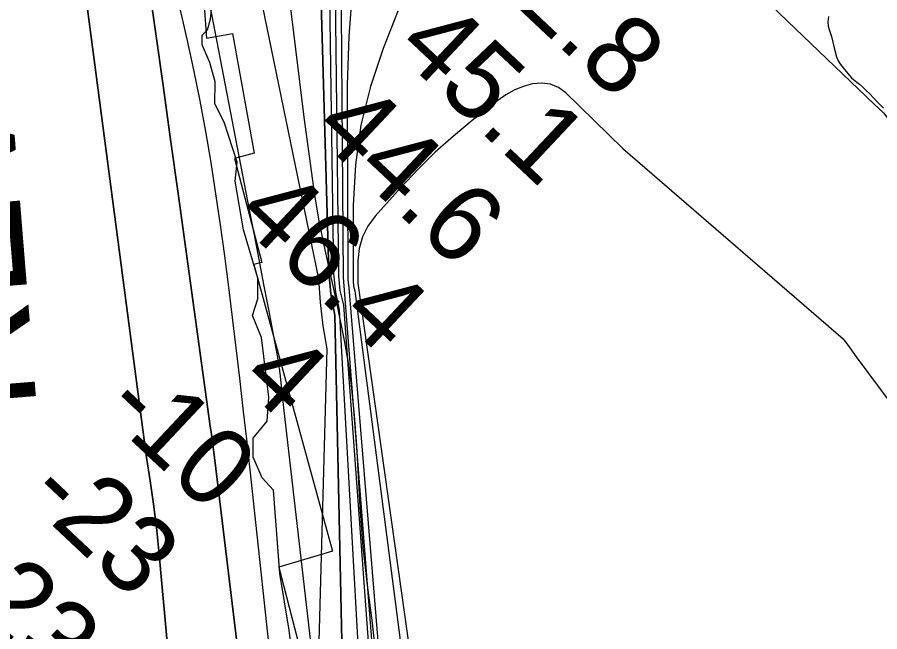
# Model space of a CAD drawing. Extents: x 3161665 to 3199565, y 885729 to 911164.
# Drawn here: x 3177095 to 3177839, y 906764 to 907293 of the extents above; entities that cross this region are included whole.
import ezdxf

# ---------------------------------------------------------------- set-up
doc = ezdxf.new("R2010")
doc.units = 0
for name, color, linetype in [('V-RIVR-EDGE', 7, 'Continuous'), ('V-RIVR-RANG', 7, 'Continuous'), ('V-RIVR-RANG-IDEN', 7, 'Continuous'), ('V-RRAP-RVMT', 7, 'Continuous'), ('V-RRAP-RVMT-IDEN', 7, 'Continuous'), ('V-SITE-VEGE', 7, 'Continuous'), ('V-TOPO-DPTH', 7, 'Continuous'), ('V-TOPO-MAJR', 7, 'Continuous'), ('V-TOPO-MINR', 7, 'Continuous'), ('V-TOPO-WATR', 7, 'Continuous')]:
    doc.layers.add(name, color=color, linetype=linetype)

msp = doc.modelspace()

# ---------------------------------------------------------------- linework, layer by layer
at = {"layer": 'V-RIVR-EDGE'}
msp.add_lwpolyline([(3177337.96, 906692.83), (3177329.36, 906764.91), (3177321.17, 906813.89), (3177315.8, 906885.49), (3177306.13, 906896.14), (3177298.32, 906914.17), (3177298.36, 906930.34), (3177310.41, 906945.09), (3177311.84, 906965.87), (3177305.51, 907017.15), (3177297.7, 907036.11), (3177302.35, 907050.41), (3177302.4, 907068.43), (3177290.03, 907110.03), (3177282.75, 907152.07), (3177284.63, 907168.23), (3177273.17, 907202.9), (3177265.36, 907218.63), (3177265.41, 907237.56), (3177260.83, 907254.2), (3177254.4, 907269.46), (3177254.42, 907277.77), (3177259.05, 907282.38), (3177261.38, 907291.61), (3177263.27, 907309.16)], dxfattribs=at)
at = {"layer": 'V-RRAP-RVMT'}
for points in [[(3177350.16, 907771.44), (3177349.28, 907694.85), (3177324.46, 907694.7), (3177322.66, 907631.83), (3177291.59, 907631.8), (3177288.84, 907496.13), (3177260.97, 907496.35), (3177257.23, 907359.27), (3177252.01, 907358.97), (3177258, 907275.28), (3177280.43, 907279.21), (3177299.17, 907176.1), (3177282.28, 907171.42), (3177305.65, 907081.84), (3177298.78, 907080.17), (3177366.79, 906833.08)], [(3177366.79, 906833.08), (3177320.34, 906819.24), (3177349.6, 906706.91), (3177388.13, 906609.39), (3177376.35, 906604.12)]]:
    msp.add_lwpolyline(points, dxfattribs=at)
at = {"layer": 'V-SITE-VEGE'}
for p, q in [((3177342.22, 907207.08), (3177323.76, 907359.01)), ((3177794.54, 907293.76), (3177793.86, 907289.38)), ((3177793.86, 907289.38), (3177794.16, 907285.61)), ((3177794.16, 907285.61), (3177795.25, 907281.67)), ((3177795.25, 907281.67), (3177796.98, 907276.55)), ((3177796.98, 907276.55), (3177798.1, 907271.61)), ((3177798.1, 907271.61), (3177799.41, 907266.88)), ((3177799.41, 907266.88), (3177801.4, 907258.99)), ((3177801.4, 907258.99), (3177802.88, 907255.65)), ((3177802.88, 907255.65), (3177804.75, 907252.52)), ((3177804.75, 907252.52), (3177810.7, 907244.93)), ((3177810.7, 907244.93), (3177814.38, 907241.05)), ((3177814.38, 907241.05), (3177817.83, 907238.16)), ((3177817.83, 907238.16), (3177821.07, 907235.66)), ((3177821.07, 907235.66), (3177823.71, 907233.35)), ((3177823.71, 907233.35), (3177826.98, 907230.06)), ((3177826.98, 907230.06), (3177830.03, 907227.16)), ((3177830.03, 907227.16), (3177836.37, 907220.37)), ((3177836.37, 907220.37), (3177841.87, 907214.75)), ((3177351.48, 907139.74), (3177342.22, 907207.08)), ((3177355.52, 907116.17), (3177351.48, 907139.74)), ((3177360.29, 907092.71), (3177355.52, 907116.17)), ((3177370.69, 907045.92), (3177360.29, 907092.71)), ((3177377.14, 907014.65), (3177370.69, 907045.92)), ((3177380.29, 906996.69), (3177377.14, 907014.65)), ((3177383.17, 906976.06), (3177380.29, 906996.69)), ((3177385.74, 906949.93), (3177383.17, 906976.06)), ((3177387.6, 906923.74), (3177385.74, 906949.93)), ((3177390.57, 906871.3), (3177387.6, 906923.74)), ((3177393.1, 906836.42), (3177390.57, 906871.3)), ((3177396.96, 906803.76), (3177393.1, 906836.42)), ((3177401.32, 906771.13), (3177396.96, 906803.76)), ((3177403.42, 906749.34), (3177401.32, 906771.13))]:
    msp.add_line(p, q, dxfattribs=at)
at = {"layer": 'V-TOPO-DPTH'}
for points in [[(3177336.54, 908024.32), (3177363.63, 907073.63), (3177365.28, 907054.76), (3177368.61, 907036.31), (3177376.14, 906688.3)], [(3177336.54, 908024.32), (3177363.63, 907073.63), (3177365.28, 907054.76), (3177368.61, 907036.31), (3177376.14, 906688.3)], [(3177434.42, 906004.25), (3177324.66, 906956.69), (3177321.44, 906986.5), (3177321.3, 906987.81), (3177321.15, 906989.11), (3177321, 906990.42), (3177320.84, 906991.72), (3177320.76, 906992.4), (3177320.63, 906993.36), (3177320.5, 906994.33), (3177320.35, 906995.29), (3177320.19, 906996.25), (3177320.02, 906997.22), (3177319.85, 906998.18), (3177319.67, 906999.13), (3177319.49, 907000.09), (3177311.67, 907041.24), (3177307.57, 907062.77), (3177303.46, 907084.3), (3177299.33, 907105.82), (3177295.19, 907127.35), (3177146.69, 907897.38)], [(3177434.42, 906004.25), (3177324.66, 906956.69), (3177321.44, 906986.5), (3177321.3, 906987.81), (3177321.15, 906989.11), (3177321, 906990.42), (3177320.84, 906991.72), (3177320.76, 906992.4), (3177320.63, 906993.36), (3177320.5, 906994.33), (3177320.35, 906995.29), (3177320.19, 906996.25), (3177320.02, 906997.22), (3177319.85, 906998.18), (3177319.67, 906999.13), (3177319.49, 907000.09), (3177311.67, 907041.24), (3177307.57, 907062.77), (3177303.46, 907084.3), (3177299.33, 907105.82), (3177295.19, 907127.35), (3177146.69, 907897.38)], [(3177106.03, 907816.13), (3177173.72, 907512.03), (3177183.39, 907466.1), (3177192.35, 907420.04), (3177200.24, 907373.78), (3177207.43, 907327.4), (3177214.05, 907280.91), (3177220.62, 907234.42), (3177227.13, 907187.92), (3177233.6, 907141.41), (3177261.35, 906940.68), (3177262.26, 906933.92), (3177263.16, 906927.17), (3177264.02, 906920.41), (3177264.86, 906913.64), (3177295.4, 906662.07)], [(3177106.03, 907816.13), (3177173.72, 907512.03), (3177183.39, 907466.1), (3177192.35, 907420.04), (3177200.24, 907373.78), (3177207.43, 907327.4), (3177214.05, 907280.91), (3177220.62, 907234.42), (3177227.13, 907187.92), (3177233.6, 907141.41), (3177261.35, 906940.68), (3177262.26, 906933.92), (3177263.16, 906927.17), (3177264.02, 906920.41), (3177264.86, 906913.64), (3177295.4, 906662.07)], [(3177375.26, 905484.54), (3177352.67, 905851.81), (3177352.84, 905857.7), (3177352.36, 905863.69), (3177351.71, 905869.66), (3177350.81, 905875.59), (3177349.74, 905881.51), (3177277.22, 906239.61), (3177265.6, 906303.89), (3177255.79, 906368.41), (3177248.69, 906433.28), (3177243.39, 906498.39), (3177242.92, 906506.28), (3177238.94, 906567.6), (3177234.59, 906628.89), (3177229.67, 906690.14), (3177224.39, 906751.37), (3177216.92, 906833.43), (3177214.84, 906853.57), (3177212.42, 906873.65), (3177209.49, 906893.68), (3177206.23, 906913.65), (3177094.96, 907758.96)], [(3177094.96, 907758.96), (3177206.23, 906913.65), (3177209.49, 906893.68), (3177212.42, 906873.65), (3177214.84, 906853.57), (3177216.92, 906833.43), (3177224.39, 906751.37), (3177229.67, 906690.14), (3177234.59, 906628.89), (3177238.94, 906567.6), (3177242.92, 906506.28), (3177243.39, 906498.39), (3177248.69, 906433.28), (3177255.79, 906368.41), (3177265.6, 906303.89), (3177277.22, 906239.61), (3177349.74, 905881.51), (3177350.81, 905875.59), (3177351.71, 905869.66), (3177352.36, 905863.69), (3177352.84, 905857.7), (3177352.67, 905851.81), (3177375.26, 905484.54)], [(3177427.9, 906343.66), (3177376.39, 907045.21), (3177373.45, 907057.57), (3177372.04, 907070.45), (3177366.52, 907556.12), (3177366.77, 907595.48), (3177367.97, 907634.8), (3177370.58, 907674.05), (3177374.12, 907713.25)]]:
    msp.add_lwpolyline(points, dxfattribs=at)
at = {"layer": 'V-TOPO-MAJR'}
for points in [[(3177833.67, 907218.21), (3177690.58, 907355.62)], [(3177423.06, 907298.53), (3177410.33, 907266.43), (3177399.4, 907233.52), (3177391.02, 907200.11), (3177386.47, 907165.97), (3177384.47, 907131.35), (3177384.43, 907065.69), (3177384.9, 907061.39), (3177385.96, 907057.31), (3177517.57, 906043.48)], [(3177833.67, 907218.21), (3177841.82, 907210.97), (3178098.18, 906869.9), (3178101.73, 906861.83), (3178159.9, 906729.67), (3178160.77, 906727.26), (3178161.43, 906724.8), (3178161.77, 906722.27), (3178161.89, 906719.71), (3178161.69, 906717.14), (3178161.3, 906714.61), (3178160.64, 906712.13), (3178101.28, 906534.24), (3178089.21, 906514.37), (3178079.58, 906500.75), (3177865.18, 906262.87), (3177713.67, 906132.55), (3177664.52, 906096.64)]]:
    msp.add_lwpolyline(points, dxfattribs=at)
at = {"layer": 'V-TOPO-MINR'}
for points in [[(3177434.42, 906004.25), (3177324.66, 906956.69), (3177321.44, 906986.5), (3177321.3, 906987.81), (3177321.15, 906989.11), (3177321, 906990.42), (3177320.84, 906991.72), (3177320.76, 906992.4), (3177320.63, 906993.36), (3177320.5, 906994.33), (3177320.35, 906995.29), (3177320.19, 906996.25), (3177320.02, 906997.22), (3177319.85, 906998.18), (3177319.67, 906999.13), (3177319.49, 907000.09), (3177311.67, 907041.24), (3177307.57, 907062.77), (3177303.46, 907084.3), (3177299.33, 907105.82), (3177295.19, 907127.35), (3177146.69, 907897.38)], [(3177355.31, 906755.2), (3177362.18, 907007.47), (3177358.73, 907027.39), (3177356.49, 907047.49), (3177355.05, 907067.7), (3177183.7, 907899.84)], [(3177295.4, 906662.07), (3177264.86, 906913.64), (3177264.02, 906920.41), (3177263.16, 906927.17), (3177262.26, 906933.92), (3177261.35, 906940.68), (3177233.6, 907141.41), (3177227.13, 907187.92), (3177220.62, 907234.42), (3177214.05, 907280.91), (3177207.43, 907327.4), (3177200.24, 907373.78), (3177192.35, 907420.04), (3177183.39, 907466.1), (3177173.72, 907512.03), (3177106.03, 907816.13)], [(3177396.36, 905969.57), (3177295.65, 906903.28), (3177292.76, 906929.53), (3177289.8, 906955.77), (3177286.73, 906982.01), (3177283.59, 907008.23), (3177277.2, 907060.56), (3177273.76, 907087.45), (3177270.12, 907114.31), (3177266.16, 907141.12), (3177262, 907167.9), (3177257.42, 907194.62), (3177252.5, 907221.26), (3177247.06, 907247.8), (3177241.27, 907274.28), (3177117.87, 907813.09)], [(3177403.61, 906490.53), (3177372.82, 907040.93), (3177369.47, 907056.21), (3177367.85, 907072.04), (3177357.45, 907787.16)], [(3177375.26, 905484.54), (3177352.67, 905851.81), (3177352.84, 905857.7), (3177352.36, 905863.69), (3177351.71, 905869.66), (3177350.81, 905875.59), (3177349.74, 905881.51), (3177277.22, 906239.61), (3177265.6, 906303.89), (3177255.79, 906368.41), (3177248.69, 906433.28), (3177243.39, 906498.39), (3177242.92, 906506.28), (3177238.94, 906567.6), (3177234.59, 906628.89), (3177229.67, 906690.14), (3177224.39, 906751.37), (3177216.92, 906833.43), (3177214.84, 906853.57), (3177212.42, 906873.65), (3177209.49, 906893.68), (3177206.23, 906913.65), (3177094.96, 907758.96)], [(3177427.9, 906343.66), (3177376.39, 907045.21), (3177373.45, 907057.57), (3177372.04, 907070.45), (3177366.52, 907556.12), (3177366.77, 907595.48), (3177367.97, 907634.8), (3177370.58, 907674.05), (3177374.12, 907713.25)], [(3177452.13, 906099.34), (3177376.21, 907068.86), (3177373.81, 907374.17)], [(3177466.13, 906025), (3177381.14, 907060.14), (3177380.34, 907067.28), (3177379.69, 907234.64), (3177381.03, 907276.93), (3177384.33, 907318.99)], [(3177617.08, 907180.09), (3177567.94, 907227.98), (3177561.46, 907232.56), (3177554.58, 907235.66), (3177547.08, 907236.55), (3177539.17, 907235.96), (3177531.14, 907233.5), (3177523.41, 907230.39), (3177516.16, 907226.29), (3177509.22, 907221.54), (3177487.12, 907204.18), (3177470.93, 907190.77), (3177455.24, 907176.81), (3177440.3, 907162.06), (3177425.86, 907146.77), (3177403.48, 907121.8), (3177397.28, 907113.1), (3177392.49, 907103.85), (3177389.83, 907093.79), (3177388.58, 907083.17), (3177388.46, 907064.1), (3177526.32, 906086.83)], [(3177617.08, 907180.09), (3177807.18, 907016.02), (3177812.77, 907008.34), (3177818.41, 907000.68), (3177925.45, 906856.65), (3177940.92, 906833.05), (3177954.42, 906808.52), (3177964.97, 906782.58), (3177973.54, 906755.7)]]:
    msp.add_lwpolyline(points, dxfattribs=at)
at = {"layer": 'V-TOPO-WATR'}
msp.add_lwpolyline([(3177376.14, 906688.3), (3177368.61, 907036.31), (3177365.28, 907054.76), (3177363.63, 907073.63), (3177336.54, 908024.32)], dxfattribs=at)

# ---------------------------------------------------------------- texts
at = {"layer": 'V-RIVR-RANG'}
for s, p in [('42.8', (3177486.06, 907339.25)), ('45.1', (3177419.47, 907264.59)), ('44.6', (3177348.08, 907194.46)), ('46.4', (3177281.11, 907120.17)), ('4', (3177285.44, 906978.85)), ('-10', (3177166.57, 906953.34)), ('-23', (3177100.37, 906878.33)), ('-23', (3177032.05, 906805.3))]:
    msp.add_text(s, height=67, rotation=316.76833, dxfattribs=at).set_placement(p)
at = {"layer": 'V-RIVR-RANG-IDEN'}
msp.add_text('22 January 2003     W.S.  31.6', height=83, rotation=46.72186, dxfattribs=at).set_placement((3177691.79, 905814.82))
at = {"layer": 'V-RRAP-RVMT-IDEN'}
msp.add_text('REVET.', height=100, rotation=94.66055, dxfattribs=at).set_placement((3177111.81, 906955.81))

doc.saveas('drawing.dxf')
